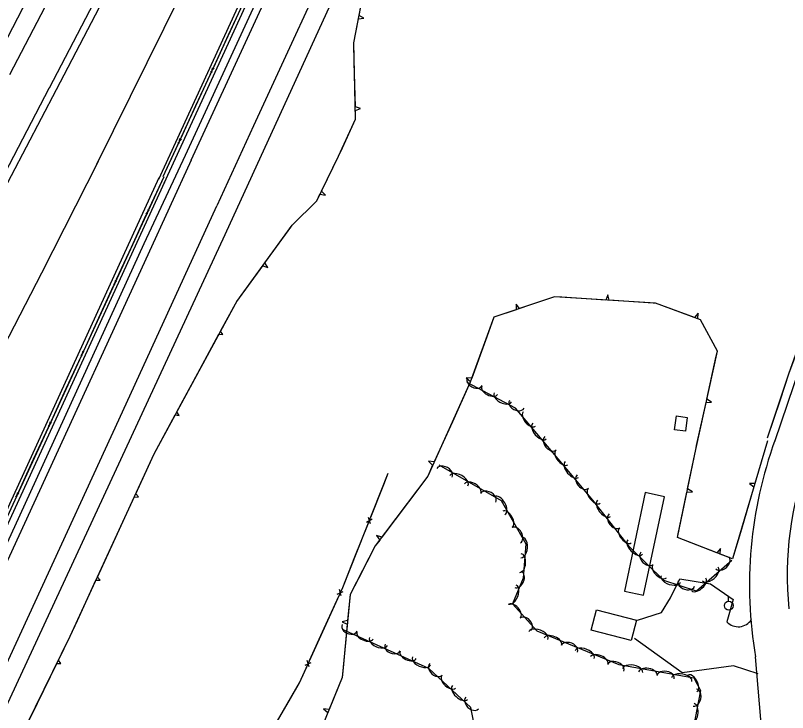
# Model space of a CAD drawing. Extents: x 978516 to 993312, y 1836504 to 1846212.
# Drawn here: x 979764.4 to 980200.6, y 1838315.1 to 1838708.9 of the extents above; entities that cross this region are included whole.
import ezdxf

# ---------------------------------------------------------------- set-up
doc = ezdxf.new("R2010")
doc.units = 0
for name, color, linetype in [('S_BUILDING', 7, 'Continuous'), ('S_EDGE_PAVEMENT', 7, 'Continuous'), ('S_FENCE', 7, 'Continuous'), ('S_MISC_STRUCTURES', 7, 'Continuous'), ('S_PARKING', 7, 'Continuous'), ('S_SHOULDER', 7, 'Continuous'), ('S_STREAM', 7, 'Continuous'), ('S_TREE', 7, 'Continuous'), ('S_UTILITY_POLE', 7, 'Continuous')]:
    doc.layers.add(name, color=color, linetype=linetype)

msp = doc.modelspace()

# ---------------------------------------------------------------- linework, layer by layer
at = {"layer": 'S_BUILDING'}
for points in [[(980136.75, 1838474.88), (980137.81, 1838482.68), (980143.93, 1838481.85), (980142.87, 1838474.05)], [(980120.26, 1838439.36), (980108.44, 1838383.67), (980119.3, 1838381.37), (980131.12, 1838437.06)], [(980112.23, 1838355.75), (980089.75, 1838361.67), (980092.77, 1838373.18), (980115.26, 1838367.26)]]:
    msp.add_lwpolyline(points, close=True, dxfattribs=at)
at = {"layer": 'S_EDGE_PAVEMENT'}
for points in [[(979761.24, 1838675.5), (979854.29, 1838853.83), (979945.04, 1839032.7), (980003.3, 1839149.66), (980067.01, 1839279.42), (980126.88, 1839403.85), (980126.99, 1839403.74)], [(980148.81, 1839394.78), (980044.08, 1839178.99), (979960.8, 1839011.62), (979851.66, 1838798.68), (979783.49, 1838667.93)], [(979863.69, 1838627.25), (979968.22, 1838853.65), (980085.05, 1839107.15), (980174.08, 1839300.88), (980201.55, 1839360.53)], [(980223.97, 1839351.22), (980136.68, 1839160.67), (980055.49, 1838985.64), (979898.86, 1838646.51), (979878.3, 1838601.45)], [(979437.25, 1838007.13), (979523.6, 1838172.61), (979635.16, 1838385.76), (979745.96, 1838596.15), (979783.49, 1838667.93), (979783.41, 1838667.96)], [(980193.48, 1838468.22), (980226.19, 1838564.85), (980252.62, 1838629.87)], [(979863.69, 1838627.25), (979839.19, 1838573.64), (979778.07, 1838440.34), (979706.86, 1838285.86), (979587.19, 1838025.83), (979548.39, 1837941.36)], [(979579.36, 1837951.62), (979728.06, 1838274.79), (979822.77, 1838480.4), (979878.3, 1838601.45)], [(980249.25, 1837877.47), (980239.24, 1837971.23), (980230.31, 1838021.77), (980208.46, 1838146.2), (980187.99, 1838282.39), (980182.52, 1838346.57)]]:
    msp.add_lwpolyline(points, dxfattribs=at)
for centre, major_axis, ratio, start_param, end_param in [((980414.43, 1838387.52), (-34.25, -234.27), 0.994109, 4.506116, 5.030585), ((980389.26, 1838392.75), (-21.82, -187.69), 0.999555, 4.462212, 4.929298)]:
    msp.add_ellipse(centre, major_axis=major_axis, ratio=ratio, start_param=start_param, end_param=end_param, dxfattribs=at)
at = {"layer": 'S_FENCE'}
for p, q in [((979874.61, 1838676.8), (979876.64, 1838679.06)), ((979875.44, 1838676.46), (979875.81, 1838679.41)), ((979856.16, 1838636.85), (979858.19, 1838639.12)), ((979856.99, 1838636.51), (979857.36, 1838639.46)), ((979839.83, 1838599.04), (979838.18, 1838596.64)), ((979839.38, 1838599.25), (979838.63, 1838596.44)), ((979821.4, 1838559.08), (979819.74, 1838556.68)), ((979820.95, 1838559.29), (979820.2, 1838556.48)), ((979802.97, 1838519.13), (979801.31, 1838516.73)), ((979802.51, 1838519.33), (979801.76, 1838516.52)), ((979784.08, 1838479.37), (979783.33, 1838476.56)), ((979784.53, 1838479.17), (979782.88, 1838476.77)), ((979766.1, 1838439.21), (979764.44, 1838436.81)), ((979765.64, 1838439.42), (979764.9, 1838436.61)), ((979962.74, 1838422.72), (979966.05, 1838424.48)), ((979964.98, 1838421.82), (979963.8, 1838425.39)), ((979946.25, 1838381.99), (979949.63, 1838383.59)), ((979948.44, 1838380.98), (979947.43, 1838384.61)), ((979930.32, 1838340.88), (979929.31, 1838344.51)), ((979928.13, 1838341.9), (979931.5, 1838343.5))]:
    msp.add_line(p, q, dxfattribs=at)
for points in [[(979847.95, 1838618.01), (980037.67, 1839028.88), (980141.42, 1839254.03), (980202.98, 1839388.96)], [(979884.85, 1838697.91), (979893.23, 1838716.07)], [(979876.46, 1838679.75), (979884.85, 1838697.91)], [(979866.4, 1838657.96), (979874.78, 1838676.12)], [(979858.01, 1838639.8), (979866.4, 1838657.96)], [(979847.95, 1838618.01), (979856.34, 1838636.17)], [(979848.22, 1838617.82), (979729.63, 1838360.76), (979630.58, 1838145.13), (979594.02, 1838066.1)], [(979848.22, 1838617.82), (979839.84, 1838599.66)], [(979838.17, 1838596.02), (979829.79, 1838577.86)], [(979829.79, 1838577.86), (979821.41, 1838559.7)], [(979819.73, 1838556.07), (979811.35, 1838537.91)], [(979811.35, 1838537.91), (979802.98, 1838519.74)], [(979801.3, 1838516.11), (979792.92, 1838497.95)], [(979792.92, 1838497.95), (979784.54, 1838479.79)], [(979782.87, 1838476.15), (979774.49, 1838457.99)], [(979774.49, 1838457.99), (979766.11, 1838439.83)], [(979765.33, 1838057.68), (979774.34, 1838072.13), (979876.94, 1838248.83), (979924.96, 1838331.95), (979949.32, 1838385.84), (979975.08, 1838450.37)], [(979972.55, 1838444.04), (979975.08, 1838450.37)], [(979965.13, 1838425.46), (979972.55, 1838444.04)], [(979956.23, 1838403.17), (979963.65, 1838421.74)], [(979948.76, 1838384.62), (979949.32, 1838385.84), (979956.23, 1838403.17)], [(979938.88, 1838362.74), (979947.12, 1838380.97)], [(979930.64, 1838344.52), (979938.88, 1838362.74)], [(979919.87, 1838323.15), (979924.96, 1838331.95), (979928.99, 1838340.87)], [(979909.91, 1838305.9), (979919.87, 1838323.15)]]:
    msp.add_lwpolyline(points, dxfattribs=at)
at = {"layer": 'S_MISC_STRUCTURES'}
for points in [[(979845.35, 1838616.38), (979959.32, 1838864.53), (980082.46, 1839131.06), (980196.47, 1839377.93), (980202.88, 1839393.2)], [(980206.26, 1839391.56), (980041.13, 1839032.53), (979930.6, 1838793.28), (979848.27, 1838613.96)], [(979848.72, 1838614.72), (979747.52, 1838394.6), (979628.52, 1838136.17), (979595.27, 1838063.15), (979591.37, 1838064.98), (979642.36, 1838175.06), (979730.62, 1838366.32), (979845.64, 1838617.37)]]:
    msp.add_lwpolyline(points, dxfattribs=at)
at = {"layer": 'S_PARKING'}
for points in [[(980115.93, 1838367.37), (980129.49, 1838371.66), (980134.55, 1838379.99), (980139.85, 1838390.62), (980157.01, 1838387.81), (980169.89, 1838378.97), (980166.4, 1838366.36)], [(980183.93, 1838336.92), (980170.02, 1838341.44), (980141.1, 1838337.62), (980114.13, 1838356.94)]]:
    msp.add_lwpolyline(points, dxfattribs=at)
msp.add_ellipse((980172.79, 1838371.93), major_axis=(8.61, -0.5), ratio=0.965116, start_param=3.934498, end_param=5.802441, dxfattribs=at)
at = {"layer": 'S_SHOULDER'}
for points in [[(979751.58, 1838680.66), (979829.74, 1838831.44), (979895.3, 1838959.25), (979959.95, 1839087.51), (980048.09, 1839266.76), (980115.93, 1839406.81)], [(980151.66, 1839391.69), (980085.82, 1839255.48), (979976.3, 1839034.21), (979871.3, 1838827.52), (979787.41, 1838666.81)], [(979860.51, 1838630.07), (979958.21, 1838842.05), (980028.06, 1838993.57), (980113.7, 1839180.22), (980210.41, 1839390.11)], [(980244.19, 1839370.77), (980157.7, 1839183.6), (980061.68, 1838974.72), (979962.09, 1838758.22), (979882.73, 1838585.05)], [(979787.41, 1838666.81), (979702.55, 1838504.98), (979631.61, 1838369.67), (979516.94, 1838149.95), (979439.53, 1838002.63)], [(979551.79, 1837958.78), (979697.54, 1838275.64), (979767.2, 1838426.89), (979837.23, 1838580.12), (979860.51, 1838630.07)], [(979882.73, 1838585.05), (979748.94, 1838297.08), (979641.67, 1838063.61), (979554.55, 1837873.11)]]:
    msp.add_lwpolyline(points, dxfattribs=at)
at = {"layer": 'S_STREAM'}
for points in [[(979810.33, 1838624.91), (979876.98, 1838759.27), (979901.68, 1838818.12), (979915.66, 1838852.89), (979922.01, 1838860.23), (979928.46, 1838866.11)], [(979811.23, 1838626.39), (979779.16, 1838563.29), (979751.33, 1838509.72), (979741.63, 1838491.86), (979739.35, 1838483.56), (979741.33, 1838478.63), (979746.41, 1838476.24), (979737.34, 1838476.91), (979715.82, 1838440.58), (979695.86, 1838406.02), (979682.87, 1838383.74), (979655.04, 1838346.46), (979630.33, 1838305.29), (979613.09, 1838269.62)]]:
    msp.add_lwpolyline(points, dxfattribs=at)
at = {"layer": 'S_TREE'}
for p, q in [((979958.2, 1838706.99), (979961.29, 1838707.39)), ((979961.29, 1838707.39), (979958.57, 1838708.92)), ((979959.46, 1838656.31), (979956.47, 1838657.26)), ((979956.51, 1838655.3), (979959.46, 1838656.31)), ((979936.45, 1838607.89), (979939.52, 1838607.44)), ((979939.52, 1838607.44), (979937.31, 1838609.66)), ((979904.15, 1838567.52), (979907.1, 1838566.54)), ((979907.1, 1838566.54), (979905.3, 1838569.11)), ((980099.08, 1838551.05), (980097.87, 1838548.13)), ((980099.82, 1838548), (980099.08, 1838551.05)), ((980049.14, 1838543.3), (980047.28, 1838545.83)), ((980047.28, 1838545.83), (980047.28, 1838542.66)), ((980150.1, 1838540.73), (980148.11, 1838538.27)), ((980149.94, 1838537.6), (980150.1, 1838540.73)), ((979879.4, 1838528.85), (979881.59, 1838528.6)), ((979881.59, 1838528.6), (979880.33, 1838530.58)), ((980022.23, 1838504.05), (980019.09, 1838504.19)), ((980019.09, 1838504.19), (980021.56, 1838502.22)), ((980154.59, 1838490.27), (980157.72, 1838490.55)), ((980157.72, 1838490.55), (980155.01, 1838492.18)), ((979856.87, 1838482.97), (979855.61, 1838484.95)), ((979854.67, 1838483.22), (979856.87, 1838482.97)), ((980000.95, 1838456.68), (979997.83, 1838457.06)), ((979997.83, 1838457.06), (980000.13, 1838454.89)), ((980182.2, 1838444.61), (980179.06, 1838444.56)), ((980179.06, 1838444.56), (980181.64, 1838442.73)), ((980146.84, 1838439.85), (980144.12, 1838441.46)), ((979831.55, 1838436.86), (979833.88, 1838437.04)), ((979833.88, 1838437.04), (979832.37, 1838438.64)), ((980143.72, 1838439.54), (980146.84, 1838439.85)), ((979971.4, 1838414.15), (979968.43, 1838415.19)), ((979968.43, 1838415.19), (979970.22, 1838412.58)), ((980162.75, 1838407.81), (980160.72, 1838405.38)), ((980162.55, 1838404.67), (980162.75, 1838407.81)), ((979809.9, 1838389.84), (979812.23, 1838390.01)), ((979812.23, 1838390.01), (979810.72, 1838391.62)), ((979952.09, 1838367.07), (979949.01, 1838366.42)), ((979949.01, 1838366.42), (979951.9, 1838365.12)), ((979790.1, 1838342.88), (979788.71, 1838344.7)), ((979787.85, 1838342.93), (979790.1, 1838342.88)), ((979941.62, 1838316.94), (979938.49, 1838317.19)), ((979938.49, 1838317.19), (979940.89, 1838315.13))]:
    msp.add_line(p, q, dxfattribs=at)
for points in [[(979889.47, 1838547.27), (979920.81, 1838590.49), (979934.61, 1838604.13), (979946.99, 1838629.45), (979956.63, 1838650.31), (979955.6, 1838693.37), (979961.63, 1838724.92), (980001.54, 1838810.96), (980043.81, 1838891.03), (980079.95, 1838974.26), (980110.98, 1839028.94), (980132.34, 1839082.04), (980146.37, 1839120.64), (980164.23, 1839174.65), (980186.85, 1839208.83), (980196.51, 1839235.14), (980229.39, 1839268.33)], [(980283.86, 1839254.29), (980276.82, 1839199.05), (980275.92, 1839105.93), (980286.33, 1839002.45), (980295.74, 1838914.59), (980296.24, 1838858.79), (980294.25, 1838812.01), (980287.15, 1838769.57), (980269.55, 1838706.61), (980246.06, 1838644.11), (980233.82, 1838604.96), (980216.46, 1838548.97), (980201.24, 1838506.28), (980189.16, 1838470.21)], [(979958.57, 1838708.92), (979961.63, 1838724.92), (979965.29, 1838732.81)], [(979955.87, 1838682.26), (979955.6, 1838693.37), (979958.2, 1838706.99)], [(979956.47, 1838657.26), (979955.87, 1838682.26)], [(979948.23, 1838632.14), (979956.63, 1838650.31), (979956.51, 1838655.3)], [(979937.31, 1838609.66), (979946.99, 1838629.45), (979948.23, 1838632.14)], [(979919.98, 1838589.35), (979920.81, 1838590.49), (979934.61, 1838604.13), (979936.45, 1838607.89)], [(979905.3, 1838569.11), (979919.98, 1838589.35)], [(979889.47, 1838547.27), (979904.15, 1838567.52)], [(980189.33, 1838468.57), (980169.51, 1838401.97), (980138.43, 1838414.03), (980148.72, 1838463.69), (980160.98, 1838519.23), (980151.52, 1838537.03), (980125.98, 1838546.33), (980068.87, 1838549.98), (980034.78, 1838538.43), (980021.4, 1838501.78), (979997.35, 1838448.76), (979967.72, 1838409.25), (979953.52, 1838381.77), (979948.98, 1838334.99), (979934.33, 1838299.05)], [(980073.01, 1838549.72), (980068.87, 1838549.98), (980049.14, 1838543.3)], [(980097.87, 1838548.13), (980073.01, 1838549.72)], [(979580.45, 1837896.1), (979627.86, 1838004.95), (979674.94, 1838105.31), (979711.82, 1838183.94), (979736.56, 1838236.54), (979756.21, 1838278.43), (979795.4, 1838358.33), (979842.78, 1838461.26), (979889.85, 1838548.15)], [(979880.33, 1838530.58), (979889.85, 1838548.15)], [(980124.67, 1838546.42), (980099.82, 1838548)], [(980148.11, 1838538.27), (980125.98, 1838546.33), (980124.67, 1838546.42)], [(980047.28, 1838542.66), (980034.78, 1838538.43), (980030.76, 1838527.4)], [(980160.38, 1838516.53), (980160.98, 1838519.23), (980151.52, 1838537.03), (980149.94, 1838537.6)], [(979867.5, 1838506.9), (979879.4, 1838528.85)], [(980030.76, 1838527.4), (980022.23, 1838504.05)], [(980155.01, 1838492.18), (980160.38, 1838516.53)], [(980204.49, 1838515.4), (980201.24, 1838506.28), (980196.39, 1838491.79)], [(979855.61, 1838484.95), (979867.5, 1838506.9)], [(980021.56, 1838502.22), (980021.4, 1838501.78), (980011.27, 1838479.44)], [(980169.14, 1838401.11), (980149.13, 1838383.63), (980130.66, 1838389.73), (980111.36, 1838408.8), (980090.68, 1838435.11), (980070.99, 1838458.49), (980046.84, 1838487.02), (980019.58, 1838501.67)], [(980149.22, 1838465.92), (980154.59, 1838490.27)], [(980196.39, 1838491.79), (980189.16, 1838470.21)], [(979842.78, 1838461.27), (979854.67, 1838483.22)], [(980011.27, 1838479.44), (980000.95, 1838456.68)], [(980189.33, 1838468.57), (980182.2, 1838444.61)], [(980144.12, 1838441.46), (980148.72, 1838463.69), (980149.22, 1838465.92)], [(979832.37, 1838438.64), (979842.78, 1838461.26), (979842.78, 1838461.27)], [(980003.71, 1838455.07), (980038.78, 1838435), (980052.74, 1838410.52), (980051.28, 1838391.14), (980045.3, 1838376.53), (980059.03, 1838361.27), (980105.21, 1838342.26), (980147.62, 1838334.66), (980151.46, 1838327.5), (980139.74, 1838266.96), (980134.21, 1838235.79), (980121.41, 1838224.97), (980065.8, 1838207.35), (980040.84, 1838202.5), (980027.25, 1838224.79), (980029.15, 1838279.86), (980021.65, 1838317.93), (979997.99, 1838340.06), (979949.27, 1838362.14)], [(980000.13, 1838454.89), (979997.35, 1838448.76), (979986.4, 1838434.15)], [(980181.64, 1838442.73), (980174.51, 1838418.77)], [(979821.14, 1838414.24), (979831.55, 1838436.86)], [(980138.65, 1838415.07), (980143.72, 1838439.54)], [(979986.4, 1838434.15), (979971.4, 1838414.15)], [(980174.51, 1838418.77), (980169.51, 1838401.97), (980162.55, 1838404.67)], [(979810.72, 1838391.62), (979821.14, 1838414.24)], [(980160.72, 1838405.38), (980138.43, 1838414.03), (980138.65, 1838415.07)], [(979970.22, 1838412.58), (979967.72, 1838409.25), (979958.18, 1838390.78)], [(979799.49, 1838367.21), (979809.9, 1838389.84)], [(979958.18, 1838390.78), (979953.52, 1838381.77), (979952.09, 1838367.07)], [(979788.71, 1838344.7), (979795.4, 1838358.33), (979799.49, 1838367.21)], [(979951.9, 1838365.12), (979949.49, 1838340.33)], [(979776.84, 1838320.48), (979787.85, 1838342.93)], [(979949.49, 1838340.33), (979948.98, 1838334.99), (979941.62, 1838316.94)], [(979765.83, 1838298.04), (979776.84, 1838320.48)]]:
    msp.add_lwpolyline(points, dxfattribs=at)
for centre, major_axis, ratio, start_param, end_param in [((980023.91, 1838502.02), (4.23, -2.04), 0.715591, 3.080213, 6.221806), ((980032.38, 1838497.18), (4.51, -2.31), 0.565165, 3.106898, 6.24849), ((980039.79, 1838493.2), (4.96, -2.53), 0.574945, 3.105707, 6.2473), ((980047.65, 1838489.27), (4.23, -2.04), 0.715591, 3.080213, 6.221806), ((980054.78, 1838480.9), (3.44, -4.08), 0.537363, 3.146433, 6.288026), ((980060.5, 1838474.14), (3.77, -4.48), 0.546685, 3.146588, 6.288181), ((980066.67, 1838467.25), (3.18, -3.8), 0.681069, 3.149731, 6.291324), ((980073.12, 1838459.23), (3.42, -4.09), 0.53806, 3.148434, 6.290027), ((980006.83, 1838450.55), (-4.3, 2.46), 0.682329, 3.140931, 6.282524), ((980078.82, 1838452.46), (3.75, -4.49), 0.547394, 3.148654, 6.290246), ((980015, 1838446.18), (-5.09, 2.91), 0.547686, 3.141187, 6.28278), ((980084.96, 1838445.57), (3.15, -3.8), 0.68194, 3.15311, 6.294702), ((980022.7, 1838441.77), (-4.64, 2.65), 0.538347, 3.1412, 6.282793), ((980031.51, 1838436.43), (-4.3, 2.46), 0.682329, 3.140931, 6.282524), ((980091.39, 1838437.54), (3.42, -4.09), 0.53806, 3.148434, 6.290027), ((980038.04, 1838432.02), (-2.9, 5.08), 0.552208, 3.140352, 6.281944), ((980096.94, 1838430.55), (3.61, -4.62), 0.546913, 3.1471, 6.288693), ((980042.42, 1838424.34), (-2.64, 4.62), 0.542791, 3.140391, 6.281983), ((980102.86, 1838423.45), (3.03, -3.91), 0.681351, 3.150569, 6.292162), ((980047.27, 1838415.3), (-2.45, 4.28), 0.687961, 3.139553, 6.281145), ((980109.01, 1838415.19), (3.29, -4.21), 0.537587, 3.14693, 6.288522), ((980050.45, 1838408.32), (0.46, 5.78), 0.555456, 3.150523, 6.292116), ((980114.52, 1838408.63), (4.15, -4.13), 0.547281, 3.148737, 6.290329), ((980121.27, 1838402.33), (3.49, -3.5), 0.681799, 3.153243, 6.294836), ((980049.79, 1838399.58), (0.42, 5.26), 0.545986, 3.150241, 6.291833), ((980163.84, 1838399.64), (3.73, 3.25), 0.685901, 3.142951, 6.284544), ((980128.4, 1838394.92), (3.78, -3.76), 0.537949, 3.148515, 6.290108), ((980157.05, 1838393.36), (4.42, 3.85), 0.550554, 3.142421, 6.284014), ((980048.37, 1838390.29), (1.93, 4.47), 0.692603, 3.168571, 6.310163), ((980134.68, 1838390.62), (5.5, -1.86), 0.552115, 3.155248, 6.296841), ((980143.46, 1838387.99), (4.63, -1.61), 0.687753, 3.164035, 6.305628), ((980150.38, 1838387.53), (4.02, 3.51), 0.541166, 3.142395, 6.283988), ((980045.17, 1838381.77), (2.23, 5.32), 0.556041, 3.1579, 6.299493), ((980046.2, 1838372.36), (-3.42, 3.74), 0.570316, 3.127859, 6.269451), ((980052.53, 1838364.94), (-3.2, 3.43), 0.722732, 3.117, 6.258593), ((979953.23, 1838362.95), (4.32, -1.75), 0.724095, 3.085559, 6.227152), ((980059.88, 1838358.64), (-5.41, 2.19), 0.550056, 3.132365, 6.273958), ((979961.94, 1838358.72), (4.61, -1.99), 0.571777, 3.110367, 6.251959), ((979969.53, 1838355.28), (5.07, -2.18), 0.581677, 3.109276, 6.250869), ((980068.03, 1838355.28), (-4.93, 2), 0.540677, 3.132654, 6.274246), ((979977.57, 1838351.92), (4.32, -1.75), 0.724095, 3.085559, 6.227152), ((980077.4, 1838351.15), (-4.58, 1.83), 0.685238, 3.126477, 6.26807), ((979986.27, 1838347.69), (4.61, -1.99), 0.571777, 3.110367, 6.251959), ((980086.02, 1838347.88), (-5.41, 2.19), 0.550056, 3.132365, 6.273958), ((979993.86, 1838344.25), (5.07, -2.18), 0.581677, 3.109276, 6.250869), ((980094.17, 1838344.53), (-4.93, 2), 0.540677, 3.132654, 6.274246), ((980002.02, 1838339.54), (3.59, -3.28), 0.696713, 3.125528, 6.267121), ((980103.54, 1838340.39), (-4.58, 1.83), 0.685238, 3.126477, 6.26807), ((980113.06, 1838338.72), (-5.74, 0.99), 0.54986, 3.128654, 6.270247), ((980121.71, 1838337.17), (-5.23, 0.9), 0.540487, 3.129059, 6.270651), ((980009.23, 1838332.45), (3.85, -3.56), 0.549735, 3.132246, 6.273839), ((980131.73, 1838335.11), (-4.85, 0.8), 0.684954, 3.120407, 6.262), ((980140.82, 1838333.74), (-5.74, 0.99), 0.54986, 3.128654, 6.270247), ((980146.84, 1838331.62), (-2.52, 4.69), 0.542481, 3.140734, 6.282327), ((980015.59, 1838326.5), (4.23, -3.91), 0.559271, 3.131938, 6.27353), ((980148.28, 1838323.56), (0.95, 4.86), 0.683121, 3.145417, 6.28701), ((980022.41, 1838320.48), (3.59, -3.28), 0.696713, 3.125528, 6.267121), ((980146.78, 1838314.43), (1.12, 5.76), 0.548325, 3.143934, 6.285526)]:
    msp.add_ellipse(centre, major_axis=major_axis, ratio=ratio, start_param=start_param, end_param=end_param, dxfattribs=at)
at = {"layer": 'S_UTILITY_POLE'}
msp.add_line((980167.27, 1838378.04), (980167.27, 1838380.52), dxfattribs=at)
msp.add_circle((980167.41, 1838375.52), 2.5, dxfattribs=at)

doc.saveas('drawing.dxf')
